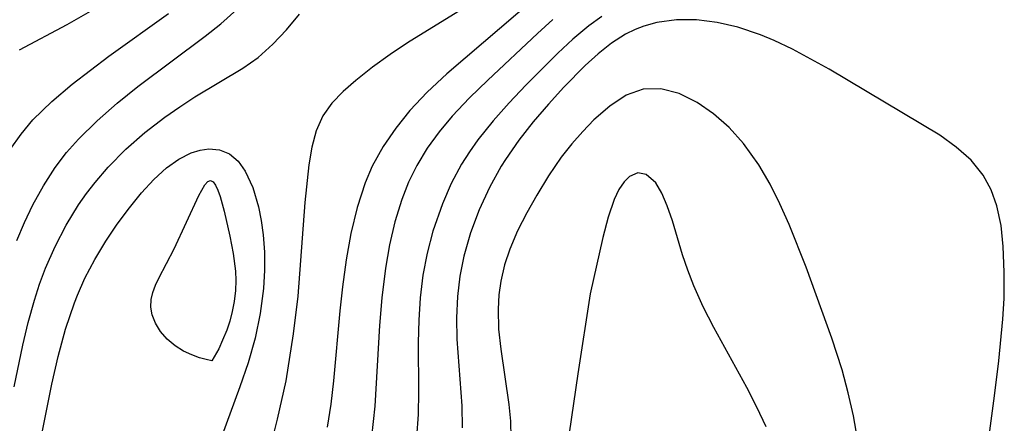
# Model space of a CAD drawing. Header units: metres. Extents: x 1073367 to 1082519, y 1569854 to 1574957.
# Tile 347 of 656: x 1076025 to 1076095, y 1573645 to 1573673. Entities that reach past the tile are written whole.
import ezdxf

# ---------------------------------------------------------------- set-up
doc = ezdxf.new("R2010")
doc.units = ezdxf.units.M
doc.layers.add('CGG_CurvaNivelLidar_v1', color=253, linetype='Continuous', lineweight=30)

msp = doc.modelspace()

# ---------------------------------------------------------------- linework, layer by layer
at = {"layer": 'CGG_CurvaNivelLidar_v1'}
for p, q in [((1076061.5628, 1573674.9486, 66.5), (1076055.1947, 1573669.4978, 66.5)), ((1076028.2269, 1573673, 67.5), (1076030.0396, 1573674.0415, 67.5)), ((1076039.1443, 1573673.0505, 66.5), (1076040.2667, 1573674.0511, 66.5)), ((1076056.284, 1573674.0853, 66), (1076052.4071, 1573671.6828, 66)), ((1076031.1868, 1573670.7388, 67), (1076035.4254, 1573673.7668, 67)), ((1076043.7969, 1573672.6274, 66), (1076044.7273, 1573673.733, 66)), ((1076062.7149, 1573673.3468, 67), (1076061.6239, 1573672.3667, 67)), ((1076066.2091, 1573673.5672, 67.5), (1076065.2758, 1573672.895, 67.5)), ((1076071.4937, 1573673.3291, 68), (1076070.0946, 1573673.1389, 68)), ((1076072.9349, 1573673.3248, 68), (1076071.4937, 1573673.3291, 68)), ((1076074.3984, 1573673.1496, 68), (1076072.9349, 1573673.3248, 68)), ((1076024.8299, 1573671.1869, 67.5), (1076028.2269, 1573673, 67.5)), ((1076038.0203, 1573672.1581, 66.5), (1076039.1443, 1573673.0505, 66.5)), ((1076042.8283, 1573671.5919, 66), (1076043.7969, 1573672.6274, 66)), ((1076065.2758, 1573672.895, 67.5), (1076064.1516, 1573671.9635, 67.5)), ((1076068.5636, 1573672.6384, 68), (1076067.8897, 1573672.3007, 68)), ((1076069.188, 1573672.8853, 68), (1076068.5636, 1573672.6384, 68)), ((1076070.0946, 1573673.1389, 68), (1076069.188, 1573672.8853, 68)), ((1076075.8657, 1573672.8163, 68), (1076074.3984, 1573673.1496, 68)), ((1076077.4787, 1573672.2719, 68), (1076075.8657, 1573672.8163, 68)), ((1076033.237, 1573668.5826, 66.5), (1076038.0203, 1573672.1581, 66.5)), ((1076061.6239, 1573672.3667, 67), (1076058.1029, 1573669.0487, 67)), ((1076064.1516, 1573671.9635, 67.5), (1076063.0643, 1573670.9608, 67.5)), ((1076067.8897, 1573672.3007, 68), (1076066.8881, 1573671.6641, 68)), ((1076078.4359, 1573671.8689, 68), (1076077.4787, 1573672.2719, 68)), ((1076079.7512, 1573671.2413, 68), (1076078.4359, 1573671.8689, 68)), ((1076041.7868, 1573670.662, 66), (1076042.8283, 1573671.5919, 66)), ((1076052.4071, 1573671.6828, 66), (1076051.1582, 1573670.8627, 66)), ((1076066.8881, 1573671.6641, 68), (1076065.931, 1573670.9168, 68)), ((1076082.3468, 1573669.8302, 68), (1076079.7512, 1573671.2413, 68)), ((1076028.5825, 1573668.7603, 67), (1076031.1868, 1573670.7388, 67)), ((1076040.7003, 1573669.8919, 66), (1076041.7868, 1573670.662, 66)), ((1076051.1582, 1573670.8627, 66), (1076049.9053, 1573669.9543, 66)), ((1076063.0643, 1573670.9608, 67.5), (1076060.7982, 1573668.6859, 67.5)), ((1076065.931, 1573670.9168, 68), (1076065.0079, 1573670.0842, 68)), ((1076037.2826, 1573667.8502, 66), (1076040.7003, 1573669.8919, 66)), ((1076049.9053, 1573669.9543, 66), (1076048.737, 1573669.0248, 66)), ((1076065.0079, 1573670.0842, 68), (1076063.5049, 1573668.5508, 68)), ((1076090.1981, 1573665.1257, 68), (1076082.3468, 1573669.8302, 68)), ((1076055.1947, 1573669.4978, 66.5), (1076053.7849, 1573668.1805, 66.5)), ((1076027.1289, 1573667.5356, 67), (1076028.5825, 1573668.7603, 67)), ((1076031.7645, 1573667.3981, 66.5), (1076033.237, 1573668.5826, 66.5)), ((1076048.737, 1573669.0248, 66), (1076047.8319, 1573668.235, 66)), ((1076058.1029, 1573669.0487, 67), (1076056.8063, 1573667.7856, 67)), ((1076060.7982, 1573668.6859, 67.5), (1076059.6217, 1573667.4305, 67.5)), ((1076063.5049, 1573668.5508, 68), (1076062.4026, 1573667.3382, 68)), ((1076069.1373, 1573668.3949, 68.5), (1076067.9266, 1573667.9644, 68.5)), ((1076070.3985, 1573668.4167, 68.5), (1076069.1373, 1573668.3949, 68.5)), ((1076071.6913, 1573668.0838, 68.5), (1076070.3985, 1573668.4167, 68.5)), ((1076036.2146, 1573667.1585, 66), (1076037.2826, 1573667.8502, 66)), ((1076047.8319, 1573668.235, 66), (1076047.0342, 1573667.407, 66)), ((1076053.7849, 1573668.1805, 66.5), (1076052.5743, 1573666.8874, 66.5)), ((1076056.8063, 1573667.7856, 67), (1076055.5708, 1573666.4821, 67)), ((1076067.9266, 1573667.9644, 68.5), (1076066.7667, 1573667.2054, 68.5)), ((1076072.9766, 1573667.4579, 68.5), (1076071.6913, 1573668.0838, 68.5)), ((1076025.7935, 1573666.2207, 67), (1076027.1289, 1573667.5356, 67)), ((1076030.3501, 1573666.1575, 66.5), (1076031.7645, 1573667.3981, 66.5)), ((1076035.1593, 1573666.4225, 66), (1076036.2146, 1573667.1585, 66)), ((1076047.0342, 1573667.407, 66), (1076046.3883, 1573666.4975, 66)), ((1076059.6217, 1573667.4305, 67.5), (1076058.4859, 1573666.1446, 67.5)), ((1076062.4026, 1573667.3382, 68), (1076061.3291, 1573666.0796, 68)), ((1076066.7667, 1573667.2054, 68.5), (1076065.6386, 1573666.2151, 68.5)), ((1076074.1334, 1573666.6517, 68.5), (1076072.9766, 1573667.4579, 68.5)), ((1076033.7436, 1573665.3307, 66), (1076035.1593, 1573666.4225, 66)), ((1076046.3883, 1573666.4975, 66), (1076045.9163, 1573665.4432, 66)), ((1076052.5743, 1573666.8874, 66.5), (1076051.5644, 1573665.6391, 66.5)), ((1076055.5708, 1573666.4821, 67), (1076054.6429, 1573665.3697, 67)), ((1076075.2354, 1573665.6674, 68.5), (1076074.1334, 1573666.6517, 68.5)), ((1076024.946, 1573665.2054, 67), (1076025.7935, 1573666.2207, 67)), ((1076029.0204, 1573664.8475, 66.5), (1076030.3501, 1573666.1575, 66.5)), ((1076051.5644, 1573665.6391, 66.5), (1076050.664, 1573664.3246, 66.5)), ((1076058.4859, 1573666.1446, 67.5), (1076057.4039, 1573664.8017, 67.5)), ((1076061.3291, 1573666.0796, 68), (1076060.3062, 1573664.7723, 68)), ((1076065.6386, 1573666.2151, 68.5), (1076064.8401, 1573665.401, 68.5)), ((1076076.265, 1573664.5334, 68.5), (1076075.2354, 1573665.6674, 68.5)), ((1076024.1853, 1573664.1236, 67), (1076024.946, 1573665.2054, 67)), ((1076032.3908, 1573664.1466, 66), (1076033.7436, 1573665.3307, 66)), ((1076045.9163, 1573665.4432, 66), (1076045.5995, 1573664.2796, 66)), ((1076054.6429, 1573665.3697, 67), (1076053.7988, 1573664.2021, 67)), ((1076064.8401, 1573665.401, 68.5), (1076064.0626, 1573664.5176, 68.5)), ((1076091.3783, 1573664.2869, 68), (1076090.1981, 1573665.1257, 68)), ((1076028.1817, 1573663.904, 66.5), (1076029.0204, 1573664.8475, 66.5)), ((1076045.5995, 1573664.2796, 66), (1076045.3862, 1573663.0281, 66)), ((1076050.664, 1573664.3246, 66.5), (1076049.8973, 1573662.9372, 66.5)), ((1076053.7988, 1573664.2021, 67), (1076053.0544, 1573662.9751, 67)), ((1076057.4039, 1573664.8017, 67.5), (1076056.7965, 1573663.9499, 67.5)), ((1076060.3062, 1573664.7723, 68), (1076059.3604, 1573663.4085, 68)), ((1076064.0626, 1573664.5176, 68.5), (1076063.3198, 1573663.5708, 68.5)), ((1076077.3597, 1573663.0209, 68.5), (1076076.265, 1573664.5334, 68.5)), ((1076092.4267, 1573663.3483, 68), (1076091.3783, 1573664.2869, 68)), ((1076027.3669, 1573662.8369, 66.5), (1076028.1817, 1573663.904, 66.5)), ((1076031.1251, 1573662.8636, 66), (1076032.3908, 1573664.1466, 66)), ((1076036.1505, 1573663.4281, 65.5), (1076037.0298, 1573663.8743, 65.5)), ((1076037.0298, 1573663.8743, 65.5), (1076037.6641, 1573664.0772, 65.5)), ((1076037.6641, 1573664.0772, 65.5), (1076038.285, 1573664.1655, 65.5)), ((1076038.285, 1573664.1655, 65.5), (1076039.05, 1573664.0933, 65.5)), ((1076039.05, 1573664.0933, 65.5), (1076039.7448, 1573663.8074, 65.5)), ((1076039.7448, 1573663.8074, 65.5), (1076040.3603, 1573663.2904, 65.5)), ((1076056.7965, 1573663.9499, 67.5), (1076056.2371, 1573663.0676, 67.5)), ((1076063.3198, 1573663.5708, 68.5), (1076062.4209, 1573662.257, 68.5)), ((1076026.5359, 1573661.5464, 66.5), (1076027.3669, 1573662.8369, 66.5)), ((1076030.2014, 1573661.7747, 66), (1076031.1251, 1573662.8636, 66)), ((1076034.3787, 1573661.9895, 65.5), (1076035.2824, 1573662.8126, 65.5)), ((1076035.2824, 1573662.8126, 65.5), (1076036.1505, 1573663.4281, 65.5)), ((1076040.3603, 1573663.2904, 65.5), (1076040.8736, 1573662.5826, 65.5)), ((1076045.3862, 1573663.0281, 66), (1076045.1136, 1573660.3587, 66)), ((1076049.8973, 1573662.9372, 66.5), (1076049.3889, 1573661.7525, 66.5)), ((1076053.0544, 1573662.9751, 67), (1076052.4747, 1573661.7988, 67)), ((1076056.2371, 1573663.0676, 67.5), (1076055.4998, 1573661.6913, 67.5)), ((1076059.0596, 1573662.9271, 68), (1076058.2165, 1573661.4056, 68)), ((1076059.3604, 1573663.4085, 68), (1076059.0596, 1573662.9271, 68)), ((1076078.148, 1573661.6566, 68.5), (1076077.3597, 1573663.0209, 68.5)), ((1076093.2942, 1573662.2829, 68), (1076092.4267, 1573663.3483, 68)), ((1076040.8736, 1573662.5826, 65.5), (1076041.4118, 1573661.4083, 65.5)), ((1076062.4209, 1573662.257, 68.5), (1076061.5806, 1573660.8822, 68.5)), ((1076068.1688, 1573662.2059, 69), (1076067.7762, 1573661.8266, 69)), ((1076068.7514, 1573662.4574, 69), (1076068.1688, 1573662.2059, 69)), ((1076069.3457, 1573662.3417, 69), (1076068.7514, 1573662.4574, 69)), ((1076070.0322, 1573661.7394, 69), (1076069.3457, 1573662.3417, 69)), ((1076093.8614, 1573661.2455, 68), (1076093.2942, 1573662.2829, 68)), ((1076025.7939, 1573660.1921, 66.5), (1076026.5359, 1573661.5464, 66.5)), ((1076029.6018, 1573660.9896, 66), (1076030.2014, 1573661.7747, 66)), ((1076033.5029, 1573661.0353, 65.5), (1076034.3787, 1573661.9895, 65.5)), ((1076037.5677, 1573660.8484, 65), (1076038.0107, 1573661.6093, 65)), ((1076038.0107, 1573661.6093, 65), (1076038.2191, 1573661.8411, 65)), ((1076038.2191, 1573661.8411, 65), (1076038.4153, 1573661.9244, 65)), ((1076038.4153, 1573661.9244, 65), (1076038.5972, 1573661.8266, 65)), ((1076038.5972, 1573661.8266, 65), (1076038.7671, 1573661.5787, 65)), ((1076038.7671, 1573661.5787, 65), (1076038.928, 1573661.2192, 65)), ((1076041.4118, 1573661.4083, 65.5), (1076041.8098, 1573660.0354, 65.5)), ((1076049.3889, 1573661.7525, 66.5), (1076048.815, 1573659.9851, 66.5)), ((1076052.4747, 1573661.7988, 67), (1076051.9885, 1573660.5761, 67)), ((1076055.4998, 1573661.6913, 67.5), (1076054.8718, 1573660.2571, 67.5)), ((1076058.2165, 1573661.4056, 68), (1076057.49, 1573659.8269, 68)), ((1076067.7762, 1573661.8266, 69), (1076067.3981, 1573661.2652, 69)), ((1076070.4682, 1573661.0177, 69), (1076070.0322, 1573661.7394, 69)), ((1076078.8477, 1573660.2484, 68.5), (1076078.148, 1573661.6566, 68.5)), ((1076029.0345, 1573660.1781, 66), (1076029.6018, 1573660.9896, 66)), ((1076032.6491, 1573659.9836, 65.5), (1076033.5029, 1573661.0353, 65.5)), ((1076035.8267, 1573657.0605, 65), (1076037.5677, 1573660.8484, 65)), ((1076038.928, 1573661.2192, 65), (1076039.0821, 1573660.7779, 65)), ((1076039.0821, 1573660.7779, 65), (1076039.375, 1573659.7346, 65)), ((1076061.5806, 1573660.8822, 68.5), (1076060.8679, 1573659.6255, 68.5)), ((1076067.3981, 1573661.2652, 69), (1076067.0668, 1573660.5698, 69)), ((1076070.8492, 1573660.1166, 69), (1076070.4682, 1573661.0177, 69)), ((1076094.2663, 1573660.1127, 68), (1076093.8614, 1573661.2455, 68)), ((1076025.1944, 1573658.9346, 66.5), (1076025.7939, 1573660.1921, 66.5)), ((1076028.15, 1573658.7396, 66), (1076029.0345, 1573660.1781, 66)), ((1076031.787, 1573658.8201, 65.5), (1076032.6491, 1573659.9836, 65.5)), ((1076041.8098, 1573660.0354, 65.5), (1076042.0018, 1573659.0692, 65.5)), ((1076045.1136, 1573660.3587, 66), (1076044.6008, 1573653.6872, 66)), ((1076048.815, 1573659.9851, 66.5), (1076048.3784, 1573658.1519, 66.5)), ((1076051.9885, 1573660.5761, 67), (1076051.4999, 1573658.9878, 67)), ((1076054.8718, 1573660.2571, 67.5), (1076054.2025, 1573658.3153, 67.5)), ((1076067.0668, 1573660.5698, 69), (1076066.6432, 1573659.3014, 69)), ((1076071.2075, 1573659.0447, 69), (1076070.8492, 1573660.1166, 69)), ((1076079.4982, 1573658.7853, 68.5), (1076078.8477, 1573660.2484, 68.5)), ((1076094.5558, 1573658.7079, 68), (1076094.2663, 1573660.1127, 68)), ((1076039.375, 1573659.7346, 65), (1076039.7801, 1573657.9623, 65)), ((1076057.49, 1573659.8269, 68), (1076056.8832, 1573658.2031, 68)), ((1076060.8679, 1573659.6255, 68.5), (1076060.215, 1573658.3441, 68.5)), ((1076066.6432, 1573659.3014, 69), (1076066.2797, 1573657.8602, 69)), ((1076024.6577, 1573657.6403, 66.5), (1076025.1944, 1573658.9346, 66.5)), ((1076027.3645, 1573657.2358, 66), (1076028.15, 1573658.7396, 66)), ((1076030.9586, 1573657.5927, 65.5), (1076031.787, 1573658.8201, 65.5)), ((1076042.0018, 1573659.0692, 65.5), (1076042.141, 1573658.0561, 65.5)), ((1076051.4999, 1573658.9878, 67), (1076051.1215, 1573657.354, 67)), ((1076071.9396, 1573656.6241, 69), (1076071.2075, 1573659.0447, 69)), ((1076080.7043, 1573655.757, 68.5), (1076079.4982, 1573658.7853, 68.5)), ((1076094.7102, 1573657.2231, 68), (1076094.5558, 1573658.7079, 68)), ((1076039.7801, 1573657.9623, 65), (1076040.0134, 1573656.7253, 65)), ((1076042.141, 1573658.0561, 65.5), (1076042.2324, 1573656.8152, 65.5)), ((1076048.3784, 1573658.1519, 66.5), (1076048.0437, 1573656.2727, 66.5)), ((1076054.2025, 1573658.3153, 67.5), (1076053.799, 1573656.7624, 67.5)), ((1076056.8832, 1573658.2031, 68), (1076056.408, 1573656.5423, 68)), ((1076060.215, 1573658.3441, 68.5), (1076059.6561, 1573657.0312, 68.5)), ((1076026.6799, 1573655.6744, 66), (1076027.3645, 1573657.2358, 66)), ((1076030.1819, 1573656.3073, 65.5), (1076030.9586, 1573657.5927, 65.5)), ((1076051.1215, 1573657.354, 67), (1076050.8296, 1573655.6883, 67)), ((1076066.2797, 1573657.8602, 69), (1076065.3795, 1573653.8537, 69)), ((1076094.7866, 1573655.4093, 68), (1076094.7102, 1573657.2231, 68)), ((1076034.733, 1573654.969, 65), (1076035.8267, 1573657.0605, 65)), ((1076040.0134, 1573656.7253, 65), (1076040.183, 1573655.474, 65)), ((1076042.2324, 1573656.8152, 65.5), (1076042.2442, 1573655.5378, 65.5)), ((1076053.799, 1573656.7624, 67.5), (1076053.4964, 1573655.1825, 67.5)), ((1076056.408, 1573656.5423, 68), (1076056.1212, 1573655.1103, 68)), ((1076059.6561, 1573657.0312, 68.5), (1076059.289, 1573655.9128, 68.5)), ((1076072.3052, 1573655.5371, 69), (1076071.9396, 1573656.6241, 69)), ((1076029.4776, 1573654.9649, 65.5), (1076030.1819, 1573656.3073, 65.5)), ((1076048.0437, 1573656.2727, 66.5), (1076047.7847, 1573654.3629, 66.5)), ((1076059.289, 1573655.9128, 68.5), (1076059.0227, 1573654.7717, 68.5)), ((1076026.265, 1573654.5553, 66), (1076026.6799, 1573655.6744, 66)), ((1076040.183, 1573655.474, 65), (1076040.2138, 1573654.8205, 65)), ((1076042.2442, 1573655.5378, 65.5), (1076042.1733, 1573654.2367, 65.5)), ((1076050.8296, 1573655.6883, 67), (1076050.5656, 1573653.5716, 67)), ((1076053.4964, 1573655.1825, 67.5), (1076053.2955, 1573653.583, 67.5)), ((1076056.1212, 1573655.1103, 68), (1076055.9452, 1573653.6621, 68)), ((1076072.7272, 1573654.4363, 69), (1076072.3052, 1573655.5371, 69)), ((1076082.5372, 1573650.7165, 68.5), (1076080.7043, 1573655.757, 68.5)), ((1076094.7652, 1573653.5349, 68), (1076094.7866, 1573655.4093, 68)), ((1076025.8966, 1573653.4145, 66), (1076026.265, 1573654.5553, 66)), ((1076028.9468, 1573653.7646, 65.5), (1076029.4776, 1573654.9649, 65.5)), ((1076034.311, 1573653.9678, 65), (1076034.4988, 1573654.468, 65)), ((1076034.4988, 1573654.468, 65), (1076034.733, 1573654.969, 65)), ((1076040.2138, 1573654.8205, 65), (1076040.1837, 1573654.0916, 65)), ((1076059.0227, 1573654.7717, 68.5), (1076058.8836, 1573653.7905, 68.5)), ((1076073.3975, 1573652.9512, 69), (1076072.7272, 1573654.4363, 69)), ((1076028.7393, 1573653.2316, 65.5), (1076028.9468, 1573653.7646, 65.5)), ((1076034.1928, 1573653.466, 65), (1076034.311, 1573653.9678, 65)), ((1076040.1837, 1573654.0916, 65), (1076040.0897, 1573653.3194, 65)), ((1076042.1733, 1573654.2367, 65.5), (1076041.9434, 1573652.4732, 65.5)), ((1076044.6008, 1573653.6872, 66), (1076044.2837, 1573651.0186, 66)), ((1076047.7847, 1573654.3629, 66.5), (1076047.6007, 1573652.6542, 66.5)), ((1076058.8836, 1573653.7905, 68.5), (1076058.8251, 1573652.7638, 68.5)), ((1076065.3795, 1573653.8537, 69), (1076064.4976, 1573648.1797, 69)), ((1076025.4569, 1573651.8261, 66), (1076025.8966, 1573653.4145, 66)), ((1076028.1129, 1573651.3502, 65.5), (1076028.7393, 1573653.2316, 65.5)), ((1076034.1658, 1573652.9229, 65), (1076034.1928, 1573653.466, 65)), ((1076040.0897, 1573653.3194, 65), (1076039.9514, 1573652.6185, 65)), ((1076050.5656, 1573653.5716, 67), (1076050.4155, 1573651.6044, 67)), ((1076053.2955, 1573653.583, 67.5), (1076053.1957, 1573651.9994, 67.5)), ((1076055.9452, 1573653.6621, 68), (1076055.8792, 1573652.1498, 68)), ((1076094.6826, 1573652.0736, 68), (1076094.7652, 1573653.5349, 68)), ((1076034.2517, 1573652.3655, 65), (1076034.1658, 1573652.9229, 65)), ((1076034.4867, 1573651.7744, 65), (1076034.2517, 1573652.3655, 65)), ((1076039.9514, 1573652.6185, 65), (1076039.7694, 1573651.9302, 65)), ((1076041.9434, 1573652.4732, 65.5), (1076041.5697, 1573650.7057, 65.5)), ((1076047.6007, 1573652.6542, 66.5), (1076047.1466, 1573647.6781, 66.5)), ((1076058.8251, 1573652.7638, 68.5), (1076058.8683, 1573651.3499, 68.5)), ((1076074.1568, 1573651.4673, 69), (1076073.3975, 1573652.9512, 69)), ((1076025.0731, 1573650.2128, 66), (1076025.4569, 1573651.8261, 66)), ((1076034.8533, 1573651.1847, 65), (1076034.4867, 1573651.7744, 65)), ((1076039.7694, 1573651.9302, 65), (1076039.5533, 1573651.2761, 65)), ((1076050.4155, 1573651.6044, 67), (1076050.0669, 1573645.8727, 67)), ((1076053.1957, 1573651.9994, 67.5), (1076053.1641, 1573650.4083, 67.5)), ((1076055.8792, 1573652.1498, 68), (1076055.9086, 1573650.6332, 68)), ((1076094.3952, 1573649.1059, 68), (1076094.6826, 1573652.0736, 68)), ((1076027.5916, 1573649.4166, 65.5), (1076028.1129, 1573651.3502, 65.5)), ((1076035.3303, 1573650.634, 65), (1076034.8533, 1573651.1847, 65)), ((1076039.5533, 1573651.2761, 65), (1076039.2681, 1573650.5663, 65)), ((1076044.2837, 1573651.0186, 66), (1076043.7452, 1573647.6832, 66)), ((1076058.8683, 1573651.3499, 68.5), (1076059.0182, 1573649.9336, 68.5)), ((1076076.4951, 1573647.2172, 69), (1076074.1568, 1573651.4673, 69)), ((1076024.4657, 1573647.2555, 66), (1076025.0731, 1573650.2128, 66)), ((1076035.8955, 1573650.1577, 65), (1076035.3303, 1573650.634, 65)), ((1076039.2681, 1573650.5663, 65), (1076038.9855, 1573649.9645, 65)), ((1076041.5697, 1573650.7057, 65.5), (1076041.075, 1573648.972, 65.5)), ((1076053.1641, 1573650.4083, 67.5), (1076053.1785, 1573646.8938, 67.5)), ((1076055.9086, 1573650.6332, 68), (1076056.246, 1573645.9071, 68)), ((1076083.2591, 1573648.4619, 68.5), (1076082.5372, 1573650.7165, 68.5)), ((1076036.4876, 1573649.795, 65), (1076035.8955, 1573650.1577, 65)), ((1076037.0843, 1573649.5178, 65), (1076036.4876, 1573649.795, 65)), ((1076037.6345, 1573649.3177, 65), (1076037.0843, 1573649.5178, 65)), ((1076038.9855, 1573649.9645, 65), (1076038.5, 1573649.1125, 65)), ((1076059.0182, 1573649.9336, 68.5), (1076059.604, 1573646.0058, 68.5)), ((1076027.1402, 1573647.4499, 65.5), (1076027.5916, 1573649.4166, 65.5)), ((1076038.0881, 1573649.1874, 65), (1076037.6345, 1573649.3177, 65)), ((1076038.5, 1573649.1125, 65), (1076038.0881, 1573649.1874, 65)), ((1076041.075, 1573648.972, 65.5), (1076040.4932, 1573647.2463, 65.5)), ((1076094.0902, 1573646.6271, 68), (1076094.3952, 1573649.1059, 68)), ((1076064.4976, 1573648.1797, 69), (1076063.8838, 1573643.9559, 69)), ((1076083.6994, 1573646.8325, 68.5), (1076083.2591, 1573648.4619, 68.5)), ((1076025.9757, 1573641.6191, 65.5), (1076027.1402, 1573647.4499, 65.5)), ((1076043.7452, 1573647.6832, 66), (1076043.145, 1573644.9568, 66)), ((1076047.1466, 1573647.6781, 66.5), (1076046.9478, 1573646.0263, 66.5)), ((1076040.4932, 1573647.2463, 65.5), (1076039.171, 1573643.6417, 65.5)), ((1076053.1785, 1573646.8938, 67.5), (1076053.1496, 1573645.2797, 67.5)), ((1076077.2136, 1573645.8192, 69), (1076076.4951, 1573647.2172, 69)), ((1076084.0651, 1573645.1957, 68.5), (1076083.6994, 1573646.8325, 68.5)), ((1076046.9478, 1573646.0263, 66.5), (1076046.6852, 1573644.3858, 66.5)), ((1076059.604, 1573646.0058, 68.5), (1076059.7024, 1573644.8201, 68.5)), ((1076093.267, 1573640.487, 68), (1076094.0902, 1573646.6271, 68)), ((1076050.0669, 1573645.8727, 67), (1076049.8282, 1573643.7118, 67)), ((1076056.246, 1573645.9071, 68), (1076056.2906, 1573644.334, 68)), ((1076077.8619, 1573644.4037, 69), (1076077.2136, 1573645.8192, 69)), ((1076043.145, 1573644.9568, 66), (1076041.9253, 1573640.1997, 66)), ((1076053.1496, 1573645.2797, 67.5), (1076053.0424, 1573643.6735, 67.5)), ((1076059.7024, 1573644.8201, 68.5), (1076059.7326, 1573643.6243, 68.5)), ((1076084.3505, 1573643.5572, 68.5), (1076084.0651, 1573645.1957, 68.5))]:
    msp.add_line(p, q, dxfattribs=at)

doc.saveas('drawing.dxf')
